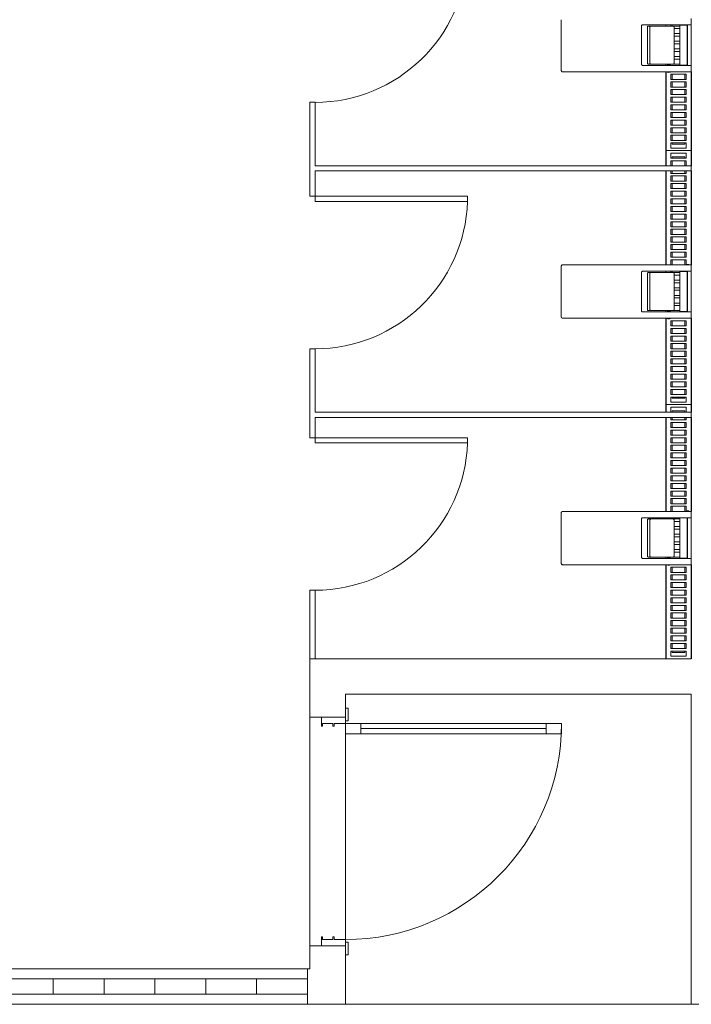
# Model space of a CAD drawing. Header units: millimetres. Extents: x 567 to 934, y -1 to 364.
# Tile 260 of 656: x 627.98 to 633.26, y 225.83 to 233.58. Entities that reach past the tile are written whole.
import ezdxf

# ---------------------------------------------------------------- set-up
doc = ezdxf.new("R2010")
doc.units = ezdxf.units.MM
doc.header["$MEASUREMENT"] = 0
doc.layers.add('ARQ FINA', color=8, linetype='Continuous')
doc.layers.add('TQ-Condutos', color=14, linetype='Continuous', lineweight=25)

msp = doc.modelspace()

# ---------------------------------------------------------------- linework, layer by layer
at = {"layer": 'ARQ FINA', "lineweight": 5}
for p, q in [((633.2594, 233.5408), (633.2594, 233.5908)), ((632.2355, 233.1808), (632.2355, 233.5808)), ((632.2368, 233.1808), (632.2368, 233.5808)), ((632.237, 233.5808), (632.237, 233.1808)), ((632.8675, 233.2308), (632.8675, 233.5308)), ((632.8775, 233.5408), (633.2373, 233.5408)), ((632.9144, 233.2408), (632.9144, 233.5208)), ((632.9426, 233.5308), (632.9232, 233.5308)), ((632.9338, 233.5208), (632.9338, 233.2408)), ((633.1162, 233.5308), (632.9426, 233.5308)), ((633.0594, 233.5308), (633.0594, 233.5408)), ((633.0594, 233.5408), (633.0594, 233.5308)), ((633.0994, 233.5308), (633.0994, 233.5408)), ((633.1095, 233.5308), (633.1095, 233.5408)), ((633.1694, 233.5308), (633.1162, 233.5308)), ((633.1249, 233.2408), (633.1249, 233.5208)), ((633.1249, 233.5108), (633.1694, 233.5108)), ((633.1694, 233.5408), (633.1694, 233.5388)), ((633.1694, 233.5388), (633.2284, 233.5388)), ((633.1694, 233.5388), (633.1694, 233.2228)), ((633.2284, 233.5388), (633.2284, 233.2228)), ((633.2294, 233.5408), (633.2294, 233.2208)), ((633.2373, 233.5408), (633.2594, 233.5408)), ((633.2594, 233.5408), (633.2594, 233.2208)), ((633.1694, 233.4708), (633.1249, 233.4708)), ((633.1249, 233.4508), (633.1694, 233.4508)), ((633.1694, 233.4108), (633.1249, 233.4108)), ((633.1249, 233.3908), (633.1694, 233.3908)), ((633.1694, 233.3508), (633.1249, 233.3508)), ((633.1249, 233.3308), (633.1694, 233.3308)), ((633.1694, 233.2908), (633.1249, 233.2908)), ((633.2373, 233.2208), (632.8775, 233.2208)), ((632.9232, 233.2308), (632.9426, 233.2308)), ((632.9426, 233.2308), (633.1162, 233.2308)), ((633.0594, 233.2208), (633.0594, 233.2308)), ((633.0594, 233.2308), (633.0594, 233.2208)), ((633.1694, 233.2308), (633.1162, 233.2308)), ((633.1249, 233.2708), (633.1694, 233.2708)), ((633.1694, 233.2228), (633.1694, 233.2208)), ((633.2284, 233.2228), (633.1694, 233.2228)), ((633.2594, 233.2208), (633.2373, 233.2208)), ((633.2594, 233.1708), (633.2594, 233.2208)), ((632.2455, 233.1708), (632.2468, 233.1708)), ((632.2468, 233.1708), (632.247, 233.1708)), ((633.2373, 233.1708), (632.247, 233.1708)), ((633.0594, 232.4308), (633.0594, 233.1708)), ((633.0994, 233.1108), (633.0994, 233.1508)), ((633.0994, 233.1508), (633.2194, 233.1508)), ((633.1095, 233.1108), (633.1095, 233.1508)), ((633.2095, 233.1508), (633.2095, 233.1108)), ((633.2194, 233.1508), (633.2194, 233.1108)), ((633.2373, 233.1708), (633.2594, 233.1708)), ((633.2194, 233.1108), (633.0994, 233.1108)), ((633.0994, 233.0508), (633.0994, 233.0908)), ((633.0994, 233.0908), (633.2194, 233.0908)), ((633.2194, 233.0508), (633.0994, 233.0508)), ((633.1095, 233.0508), (633.1095, 233.0908)), ((633.2095, 233.0908), (633.2095, 233.0508)), ((633.2194, 233.0908), (633.2194, 233.0508)), ((633.0994, 232.9908), (633.0994, 233.0308)), ((633.0994, 233.0308), (633.2194, 233.0308)), ((633.2194, 232.9908), (633.0994, 232.9908)), ((633.0994, 232.9308), (633.0994, 232.9708)), ((633.0994, 232.9708), (633.2194, 232.9708)), ((633.1095, 232.9908), (633.1095, 233.0308)), ((633.1095, 232.9308), (633.1095, 232.9708)), ((633.2095, 233.0308), (633.2095, 232.9908)), ((633.2095, 232.9708), (633.2095, 232.9308)), ((633.2194, 233.0308), (633.2194, 232.9908)), ((633.2194, 232.9708), (633.2194, 232.9308)), ((630.2594, 232.1908), (630.2594, 232.9308)), ((630.2994, 232.9308), (630.2594, 232.9308)), ((630.2994, 232.9308), (630.2994, 232.4308)), ((633.2194, 232.9308), (633.0994, 232.9308)), ((633.0994, 232.8708), (633.0994, 232.9108)), ((633.0994, 232.9108), (633.2194, 232.9108)), ((633.1095, 232.8708), (633.1095, 232.9108)), ((633.2095, 232.9108), (633.2095, 232.8708)), ((633.2194, 232.9108), (633.2194, 232.8708)), ((633.2194, 232.8708), (633.0994, 232.8708)), ((633.0994, 232.8108), (633.0994, 232.8508)), ((633.0994, 232.8508), (633.2194, 232.8508)), ((633.2194, 232.8108), (633.0994, 232.8108)), ((633.1095, 232.8108), (633.1095, 232.8508)), ((633.2095, 232.8508), (633.2095, 232.8108)), ((633.2194, 232.8508), (633.2194, 232.8108)), ((633.0994, 232.7508), (633.0994, 232.7908)), ((633.0994, 232.7908), (633.2194, 232.7908)), ((633.2194, 232.7508), (633.0994, 232.7508)), ((633.1095, 232.7508), (633.1095, 232.7908)), ((633.2095, 232.7908), (633.2095, 232.7508)), ((633.2194, 232.7908), (633.2194, 232.7508)), ((633.0994, 232.6908), (633.0994, 232.7308)), ((633.0994, 232.7308), (633.2194, 232.7308)), ((633.2194, 232.6908), (633.0994, 232.6908)), ((633.0994, 232.6308), (633.0994, 232.6708)), ((633.0994, 232.6708), (633.2194, 232.6708)), ((633.1095, 232.6908), (633.1095, 232.7308)), ((633.1095, 232.6308), (633.1095, 232.6708)), ((633.2095, 232.7308), (633.2095, 232.6908)), ((633.2095, 232.6708), (633.2095, 232.6308)), ((633.2194, 232.7308), (633.2194, 232.6908)), ((633.2194, 232.6708), (633.2194, 232.6308)), ((633.2194, 232.6308), (633.0994, 232.6308)), ((633.0994, 232.5708), (633.0994, 232.6108)), ((633.0994, 232.6108), (633.2194, 232.6108)), ((633.1095, 232.6008), (633.1095, 232.6108)), ((633.2095, 232.6008), (633.1095, 232.6008)), ((633.2095, 232.6108), (633.2095, 232.6008)), ((633.2194, 232.6108), (633.2194, 232.5708)), ((633.2594, 232.5508), (633.0594, 232.5508)), ((633.0594, 232.5508), (633.2594, 232.5508)), ((633.2194, 232.5708), (633.0994, 232.5708)), ((633.0994, 232.4908), (633.0994, 232.5308)), ((633.0994, 232.5308), (633.2194, 232.5308)), ((633.1095, 232.4908), (633.1095, 232.5008)), ((633.1095, 232.5008), (633.2095, 232.5008)), ((633.2095, 232.5008), (633.2095, 232.4908)), ((633.2194, 232.5308), (633.2194, 232.4908)), ((630.2994, 232.4308), (633.2594, 232.4308)), ((633.2194, 232.4908), (633.0994, 232.4908)), ((633.0994, 232.4308), (633.0994, 232.4708)), ((633.0994, 232.4708), (633.2194, 232.4708)), ((633.1095, 232.4308), (633.1095, 232.4708)), ((633.2095, 232.4708), (633.2095, 232.4308)), ((633.2194, 232.4708), (633.2194, 232.4308)), ((633.2594, 232.4308), (633.2594, 232.3908)), ((630.2994, 232.3908), (630.2994, 232.1908)), ((633.2594, 232.3908), (630.2994, 232.3908)), ((633.0594, 231.6508), (633.0594, 232.3908)), ((633.0994, 232.3708), (633.0994, 232.3908)), ((633.2194, 232.3708), (633.0994, 232.3708)), ((633.0994, 232.3108), (633.0994, 232.3508)), ((633.0994, 232.3508), (633.2194, 232.3508)), ((633.1095, 232.3708), (633.1095, 232.3908)), ((633.1095, 232.3108), (633.1095, 232.3508)), ((633.2095, 232.3908), (633.2095, 232.3708)), ((633.2095, 232.3508), (633.2095, 232.3108)), ((633.2194, 232.3908), (633.2194, 232.3708)), ((633.2194, 232.3508), (633.2194, 232.3108)), ((633.2194, 232.3108), (633.0994, 232.3108)), ((633.0994, 232.2508), (633.0994, 232.2908)), ((633.0994, 232.2908), (633.2194, 232.2908)), ((633.1095, 232.2508), (633.1095, 232.2908)), ((633.2095, 232.2908), (633.2095, 232.2508)), ((633.2194, 232.2908), (633.2194, 232.2508)), ((630.2594, 232.1908), (630.2994, 232.1908)), ((630.2994, 232.1908), (630.2994, 232.1508)), ((630.2994, 232.1908), (631.4994, 232.1908)), ((631.4994, 232.1908), (631.4994, 232.1508)), ((633.2194, 232.2508), (633.0994, 232.2508)), ((633.0994, 232.1908), (633.0994, 232.2308)), ((633.0994, 232.2308), (633.2194, 232.2308)), ((633.2194, 232.1908), (633.0994, 232.1908)), ((633.1095, 232.1908), (633.1095, 232.2308)), ((633.2095, 232.2308), (633.2095, 232.1908)), ((633.2194, 232.2308), (633.2194, 232.1908)), ((630.2994, 232.1508), (631.4994, 232.1508)), ((633.0994, 232.1308), (633.0994, 232.1708)), ((633.0994, 232.1708), (633.2194, 232.1708)), ((633.2194, 232.1308), (633.0994, 232.1308)), ((633.1095, 232.1308), (633.1095, 232.1708)), ((633.2095, 232.1708), (633.2095, 232.1308)), ((633.2194, 232.1708), (633.2194, 232.1308)), ((633.0994, 232.0708), (633.0994, 232.1108)), ((633.0994, 232.1108), (633.2194, 232.1108)), ((633.2194, 232.0708), (633.0994, 232.0708)), ((633.0994, 232.0108), (633.0994, 232.0508)), ((633.0994, 232.0508), (633.2194, 232.0508)), ((633.1095, 232.0708), (633.1095, 232.1108)), ((633.1095, 232.0108), (633.1095, 232.0508)), ((633.2095, 232.1108), (633.2095, 232.0708)), ((633.2095, 232.0508), (633.2095, 232.0108)), ((633.2194, 232.1108), (633.2194, 232.0708)), ((633.2194, 232.0508), (633.2194, 232.0108)), ((633.2194, 232.0108), (633.0994, 232.0108)), ((633.0994, 231.9508), (633.0994, 231.9908)), ((633.0994, 231.9908), (633.2194, 231.9908)), ((633.1095, 231.9508), (633.1095, 231.9908)), ((633.2095, 231.9908), (633.2095, 231.9508)), ((633.2194, 231.9908), (633.2194, 231.9508)), ((633.2194, 231.9508), (633.0994, 231.9508)), ((633.0994, 231.8908), (633.0994, 231.9308)), ((633.0994, 231.9308), (633.2194, 231.9308)), ((633.2194, 231.8908), (633.0994, 231.8908)), ((633.1095, 231.8908), (633.1095, 231.9308)), ((633.2095, 231.9308), (633.2095, 231.8908)), ((633.2194, 231.9308), (633.2194, 231.8908)), ((633.0994, 231.8308), (633.0994, 231.8708)), ((633.0994, 231.8708), (633.2194, 231.8708)), ((633.2194, 231.8308), (633.0994, 231.8308)), ((633.0994, 231.7708), (633.0994, 231.8108)), ((633.0994, 231.8108), (633.2194, 231.8108)), ((633.1095, 231.8308), (633.1095, 231.8708)), ((633.1095, 231.7708), (633.1095, 231.8108)), ((633.2095, 231.8708), (633.2095, 231.8308)), ((633.2095, 231.8108), (633.2095, 231.7708)), ((633.2194, 231.8708), (633.2194, 231.8308)), ((633.2194, 231.8108), (633.2194, 231.7708)), ((633.2194, 231.7708), (633.0994, 231.7708)), ((633.0994, 231.7108), (633.0994, 231.7508)), ((633.0994, 231.7508), (633.2194, 231.7508)), ((633.1095, 231.7108), (633.1095, 231.7508)), ((633.2095, 231.7508), (633.2095, 231.7108)), ((633.2194, 231.7508), (633.2194, 231.7108)), ((632.2468, 231.6508), (632.2455, 231.6508)), ((632.247, 231.6508), (632.2468, 231.6508)), ((632.247, 231.6508), (633.2373, 231.6508)), ((633.2194, 231.7108), (633.0994, 231.7108)), ((633.0994, 231.6508), (633.0994, 231.6908)), ((633.0994, 231.6908), (633.2194, 231.6908)), ((633.1095, 231.6508), (633.1095, 231.6908)), ((633.2095, 231.6908), (633.2095, 231.6508)), ((633.2194, 231.6908), (633.2194, 231.6508)), ((633.2401, 231.6538), (633.2265, 231.6538)), ((633.2594, 231.6508), (633.2373, 231.6508)), ((633.2401, 231.6509), (633.2401, 231.6538)), ((633.2594, 231.6008), (633.2594, 231.6508)), ((632.2355, 231.2408), (632.2355, 231.6408)), ((632.2368, 231.2408), (632.2368, 231.6408)), ((632.237, 231.6408), (632.237, 231.2408)), ((632.8675, 231.2908), (632.8675, 231.5908)), ((632.8775, 231.6008), (633.2373, 231.6008)), ((632.9144, 231.3008), (632.9144, 231.5808)), ((632.9426, 231.5908), (632.9232, 231.5908)), ((632.9338, 231.5808), (632.9338, 231.3008)), ((633.1162, 231.5908), (632.9426, 231.5908)), ((633.0594, 231.5908), (633.0594, 231.6008)), ((633.0594, 231.6008), (633.0594, 231.5908)), ((633.0994, 231.5908), (633.0994, 231.6008)), ((633.1095, 231.5908), (633.1095, 231.6008)), ((633.1694, 231.5908), (633.1162, 231.5908)), ((633.1249, 231.3008), (633.1249, 231.5808)), ((633.1249, 231.5708), (633.1694, 231.5708)), ((633.1694, 231.6008), (633.1694, 231.5988)), ((633.1694, 231.5988), (633.2284, 231.5988)), ((633.1694, 231.5988), (633.1694, 231.2828)), ((633.2284, 231.5988), (633.2284, 231.2828)), ((633.2294, 231.6008), (633.2294, 231.2808)), ((633.2373, 231.6008), (633.2594, 231.6008)), ((633.2594, 231.6008), (633.2594, 231.2808)), ((633.1694, 231.5308), (633.1249, 231.5308)), ((633.1249, 231.5108), (633.1694, 231.5108)), ((633.1694, 231.4708), (633.1249, 231.4708)), ((633.1249, 231.4508), (633.1694, 231.4508)), ((633.1694, 231.4108), (633.1249, 231.4108)), ((633.1249, 231.3908), (633.1694, 231.3908)), ((633.1694, 231.3508), (633.1249, 231.3508)), ((633.2373, 231.2808), (632.8775, 231.2808)), ((632.9232, 231.2908), (632.9426, 231.2908)), ((632.9426, 231.2908), (633.1162, 231.2908)), ((633.0594, 231.2808), (633.0594, 231.2908)), ((633.0594, 231.2908), (633.0594, 231.2808)), ((633.1694, 231.2908), (633.1162, 231.2908)), ((633.1249, 231.3308), (633.1694, 231.3308)), ((633.1694, 231.2828), (633.1694, 231.2808)), ((633.2284, 231.2828), (633.1694, 231.2828)), ((633.2594, 231.2808), (633.2373, 231.2808)), ((633.2594, 231.2308), (633.2594, 231.2808)), ((632.2455, 231.2308), (632.2468, 231.2308)), ((632.2468, 231.2308), (632.247, 231.2308)), ((633.2373, 231.2308), (632.247, 231.2308)), ((633.0594, 230.4908), (633.0594, 231.2308)), ((633.0994, 231.1708), (633.0994, 231.2108)), ((633.0994, 231.2108), (633.2194, 231.2108)), ((633.1095, 231.1708), (633.1095, 231.2108)), ((633.2095, 231.2108), (633.2095, 231.1708)), ((633.2194, 231.2108), (633.2194, 231.1708)), ((633.2373, 231.2308), (633.2594, 231.2308)), ((633.2194, 231.1708), (633.0994, 231.1708)), ((633.0994, 231.1108), (633.0994, 231.1508)), ((633.0994, 231.1508), (633.2194, 231.1508)), ((633.2194, 231.1108), (633.0994, 231.1108)), ((633.1095, 231.1108), (633.1095, 231.1508)), ((633.2095, 231.1508), (633.2095, 231.1108)), ((633.2194, 231.1508), (633.2194, 231.1108)), ((633.0994, 231.0508), (633.0994, 231.0908)), ((633.0994, 231.0908), (633.2194, 231.0908)), ((633.2194, 231.0508), (633.0994, 231.0508)), ((633.0994, 230.9908), (633.0994, 231.0308)), ((633.0994, 231.0308), (633.2194, 231.0308)), ((633.1095, 231.0508), (633.1095, 231.0908)), ((633.1095, 230.9908), (633.1095, 231.0308)), ((633.2095, 231.0908), (633.2095, 231.0508)), ((633.2095, 231.0308), (633.2095, 230.9908)), ((633.2194, 231.0908), (633.2194, 231.0508)), ((633.2194, 231.0308), (633.2194, 230.9908)), ((630.2594, 230.2908), (630.2594, 230.9908)), ((630.2994, 230.9908), (630.2594, 230.9908)), ((630.2994, 230.9908), (630.2994, 230.4908)), ((633.2194, 230.9908), (633.0994, 230.9908)), ((633.0994, 230.9308), (633.0994, 230.9708)), ((633.0994, 230.9708), (633.2194, 230.9708)), ((633.1095, 230.9308), (633.1095, 230.9708)), ((633.2095, 230.9708), (633.2095, 230.9308)), ((633.2194, 230.9708), (633.2194, 230.9308)), ((633.2194, 230.9308), (633.0994, 230.9308)), ((633.0994, 230.8708), (633.0994, 230.9108)), ((633.0994, 230.9108), (633.2194, 230.9108)), ((633.1095, 230.8708), (633.1095, 230.9108)), ((633.2095, 230.9108), (633.2095, 230.8708)), ((633.2194, 230.9108), (633.2194, 230.8708)), ((633.2194, 230.8708), (633.0994, 230.8708)), ((633.0994, 230.8108), (633.0994, 230.8508)), ((633.0994, 230.8508), (633.2194, 230.8508)), ((633.2194, 230.8108), (633.0994, 230.8108)), ((633.1095, 230.8108), (633.1095, 230.8508)), ((633.2095, 230.8508), (633.2095, 230.8108)), ((633.2194, 230.8508), (633.2194, 230.8108)), ((633.0994, 230.7508), (633.0994, 230.7908)), ((633.0994, 230.7908), (633.2194, 230.7908)), ((633.2194, 230.7508), (633.0994, 230.7508)), ((633.0994, 230.6908), (633.0994, 230.7308)), ((633.0994, 230.7308), (633.2194, 230.7308)), ((633.1095, 230.7508), (633.1095, 230.7908)), ((633.1095, 230.6908), (633.1095, 230.7308)), ((633.2095, 230.7908), (633.2095, 230.7508)), ((633.2095, 230.7308), (633.2095, 230.6908)), ((633.2194, 230.7908), (633.2194, 230.7508)), ((633.2194, 230.7308), (633.2194, 230.6908)), ((633.2194, 230.6908), (633.0994, 230.6908)), ((633.0994, 230.6308), (633.0994, 230.6708)), ((633.0994, 230.6708), (633.2194, 230.6708)), ((633.1095, 230.6308), (633.1095, 230.6708)), ((633.2095, 230.6708), (633.2095, 230.6308)), ((633.2194, 230.6708), (633.2194, 230.6308)), ((633.2194, 230.6308), (633.0994, 230.6308)), ((633.0994, 230.5708), (633.0994, 230.6108)), ((633.0994, 230.6108), (633.2194, 230.6108)), ((633.2194, 230.5708), (633.0994, 230.5708)), ((633.1095, 230.6008), (633.1095, 230.6108)), ((633.2095, 230.6008), (633.1095, 230.6008)), ((633.2095, 230.6108), (633.2095, 230.6008)), ((633.2194, 230.6108), (633.2194, 230.5708)), ((630.2994, 230.4908), (633.2594, 230.4908)), ((633.2594, 230.5508), (633.0594, 230.5508)), ((633.0594, 230.5508), (633.2594, 230.5508)), ((633.0994, 230.4908), (633.0994, 230.5308)), ((633.0994, 230.5308), (633.2194, 230.5308)), ((633.1095, 230.5008), (633.1095, 230.4908)), ((633.2095, 230.5008), (633.1095, 230.5008)), ((633.2095, 230.4908), (633.2095, 230.5008)), ((633.2194, 230.5308), (633.2194, 230.4908)), ((633.2594, 230.4908), (633.2594, 230.4508)), ((630.2994, 230.4508), (630.2994, 230.2908)), ((633.2594, 230.4508), (630.2994, 230.4508)), ((633.0594, 229.7108), (633.0594, 230.4508)), ((633.0994, 230.4308), (633.0994, 230.4508)), ((633.2194, 230.4308), (633.0994, 230.4308)), ((633.0994, 230.3708), (633.0994, 230.4108)), ((633.0994, 230.4108), (633.2194, 230.4108)), ((633.1095, 230.4508), (633.1095, 230.4308)), ((633.1095, 230.4108), (633.1095, 230.3708)), ((633.2095, 230.4308), (633.2095, 230.4508)), ((633.2095, 230.3708), (633.2095, 230.4108)), ((633.2194, 230.4508), (633.2194, 230.4308)), ((633.2194, 230.4108), (633.2194, 230.3708)), ((633.2194, 230.3708), (633.0994, 230.3708)), ((633.0994, 230.3108), (633.0994, 230.3508)), ((633.0994, 230.3508), (633.2194, 230.3508)), ((633.1095, 230.3508), (633.1095, 230.3108)), ((633.2095, 230.3108), (633.2095, 230.3508)), ((633.2194, 230.3508), (633.2194, 230.3108)), ((630.2594, 230.2908), (630.2994, 230.2908)), ((630.2994, 230.2908), (630.2994, 230.2508)), ((630.2994, 230.2908), (631.4994, 230.2908)), ((631.4994, 230.2908), (631.4994, 230.2508)), ((633.2194, 230.3108), (633.0994, 230.3108)), ((633.0994, 230.2508), (633.0994, 230.2908)), ((633.0994, 230.2908), (633.2194, 230.2908)), ((633.1095, 230.2908), (633.1095, 230.2508)), ((633.2095, 230.2508), (633.2095, 230.2908)), ((633.2194, 230.2908), (633.2194, 230.2508)), ((630.2994, 230.2508), (631.4994, 230.2508)), ((633.2194, 230.2508), (633.0994, 230.2508)), ((633.0994, 230.1908), (633.0994, 230.2308)), ((633.0994, 230.2308), (633.2194, 230.2308)), ((633.2194, 230.1908), (633.0994, 230.1908)), ((633.1095, 230.2308), (633.1095, 230.1908)), ((633.2095, 230.1908), (633.2095, 230.2308)), ((633.2194, 230.2308), (633.2194, 230.1908)), ((633.0994, 230.1308), (633.0994, 230.1708)), ((633.0994, 230.1708), (633.2194, 230.1708)), ((633.2194, 230.1308), (633.0994, 230.1308)), ((633.0994, 230.0708), (633.0994, 230.1108)), ((633.0994, 230.1108), (633.2194, 230.1108)), ((633.1095, 230.1708), (633.1095, 230.1308)), ((633.1095, 230.1108), (633.1095, 230.0708)), ((633.2095, 230.1308), (633.2095, 230.1708)), ((633.2095, 230.0708), (633.2095, 230.1108)), ((633.2194, 230.1708), (633.2194, 230.1308)), ((633.2194, 230.1108), (633.2194, 230.0708)), ((633.2194, 230.0708), (633.0994, 230.0708)), ((633.0994, 230.0108), (633.0994, 230.0508)), ((633.0994, 230.0508), (633.2194, 230.0508)), ((633.1095, 230.0508), (633.1095, 230.0108)), ((633.2095, 230.0108), (633.2095, 230.0508)), ((633.2194, 230.0508), (633.2194, 230.0108)), ((633.2194, 230.0108), (633.0994, 230.0108)), ((633.0994, 229.9508), (633.0994, 229.9908)), ((633.0994, 229.9908), (633.2194, 229.9908)), ((633.2194, 229.9508), (633.0994, 229.9508)), ((633.1095, 229.9908), (633.1095, 229.9508)), ((633.2095, 229.9508), (633.2095, 229.9908)), ((633.2194, 229.9908), (633.2194, 229.9508)), ((633.0994, 229.8908), (633.0994, 229.9308)), ((633.0994, 229.9308), (633.2194, 229.9308)), ((633.2194, 229.8908), (633.0994, 229.8908)), ((633.0994, 229.8308), (633.0994, 229.8708)), ((633.0994, 229.8708), (633.2194, 229.8708)), ((633.1095, 229.9308), (633.1095, 229.8908)), ((633.1095, 229.8708), (633.1095, 229.8308)), ((633.2095, 229.8908), (633.2095, 229.9308)), ((633.2095, 229.8308), (633.2095, 229.8708)), ((633.2194, 229.9308), (633.2194, 229.8908)), ((633.2194, 229.8708), (633.2194, 229.8308)), ((633.2194, 229.8308), (633.0994, 229.8308)), ((633.0994, 229.7708), (633.0994, 229.8108)), ((633.0994, 229.8108), (633.2194, 229.8108)), ((633.1095, 229.8108), (633.1095, 229.7708)), ((633.2095, 229.7708), (633.2095, 229.8108)), ((633.2194, 229.8108), (633.2194, 229.7708)), ((632.2468, 229.7108), (632.2455, 229.7108)), ((632.247, 229.7108), (632.2468, 229.7108)), ((632.247, 229.7108), (633.2373, 229.7108)), ((633.2194, 229.7708), (633.0994, 229.7708)), ((633.0994, 229.7108), (633.0994, 229.7508)), ((633.0994, 229.7508), (633.2194, 229.7508)), ((633.1095, 229.7508), (633.1095, 229.7108)), ((633.2095, 229.7108), (633.2095, 229.7508)), ((633.2194, 229.7508), (633.2194, 229.7108)), ((633.2401, 229.7138), (633.2265, 229.7138)), ((633.2594, 229.7108), (633.2373, 229.7108)), ((633.2401, 229.7109), (633.2401, 229.7138)), ((633.2594, 229.6608), (633.2594, 229.7108)), ((632.2355, 229.3008), (632.2355, 229.7008)), ((632.2368, 229.3008), (632.2368, 229.7008)), ((632.237, 229.7008), (632.237, 229.3008)), ((632.8675, 229.3508), (632.8675, 229.6508)), ((632.8775, 229.6608), (633.2373, 229.6608)), ((632.9144, 229.3608), (632.9144, 229.6408)), ((632.9426, 229.6508), (632.9232, 229.6508)), ((632.9338, 229.6408), (632.9338, 229.3608)), ((633.1162, 229.6508), (632.9426, 229.6508)), ((633.0594, 229.6508), (633.0594, 229.6608)), ((633.0594, 229.6608), (633.0594, 229.6508)), ((633.0994, 229.6508), (633.0994, 229.6608)), ((633.1095, 229.6608), (633.1095, 229.6508)), ((633.1694, 229.6508), (633.1162, 229.6508)), ((633.1249, 229.3608), (633.1249, 229.6408)), ((633.1694, 229.6608), (633.1694, 229.6588)), ((633.1694, 229.6588), (633.2284, 229.6588)), ((633.1694, 229.6588), (633.1694, 229.3428)), ((633.2284, 229.6588), (633.2284, 229.3428)), ((633.2294, 229.6608), (633.2294, 229.3408)), ((633.2373, 229.6608), (633.2594, 229.6608)), ((633.2594, 229.6608), (633.2594, 229.3408)), ((633.1249, 229.6308), (633.1694, 229.6308)), ((633.1694, 229.5908), (633.1249, 229.5908)), ((633.1249, 229.5708), (633.1694, 229.5708)), ((633.1694, 229.5308), (633.1249, 229.5308)), ((633.1249, 229.5108), (633.1694, 229.5108)), ((633.1694, 229.4708), (633.1249, 229.4708)), ((633.1249, 229.4508), (633.1694, 229.4508)), ((633.1694, 229.4108), (633.1249, 229.4108)), ((633.2373, 229.3408), (632.8775, 229.3408)), ((632.9232, 229.3508), (632.9426, 229.3508)), ((632.9426, 229.3508), (633.1162, 229.3508)), ((633.0594, 229.3408), (633.0594, 229.3508)), ((633.0594, 229.3508), (633.0594, 229.3408)), ((633.1694, 229.3508), (633.1162, 229.3508)), ((633.1249, 229.3908), (633.1694, 229.3908)), ((633.1694, 229.3428), (633.1694, 229.3408)), ((633.2284, 229.3428), (633.1694, 229.3428)), ((633.2594, 229.3408), (633.2373, 229.3408)), ((633.2594, 229.2908), (633.2594, 229.3408)), ((632.2455, 229.2908), (632.2468, 229.2908)), ((632.2468, 229.2908), (632.247, 229.2908)), ((633.2373, 229.2908), (632.247, 229.2908)), ((633.0594, 228.5508), (633.0594, 229.2908)), ((633.0994, 229.2308), (633.0994, 229.2708)), ((633.0994, 229.2708), (633.2194, 229.2708)), ((633.1095, 229.2708), (633.1095, 229.2308)), ((633.2095, 229.2308), (633.2095, 229.2708)), ((633.2194, 229.2708), (633.2194, 229.2308)), ((633.2373, 229.2908), (633.2594, 229.2908)), ((633.2194, 229.2308), (633.0994, 229.2308)), ((633.0994, 229.1708), (633.0994, 229.2108)), ((633.0994, 229.2108), (633.2194, 229.2108)), ((633.2194, 229.1708), (633.0994, 229.1708)), ((633.1095, 229.2108), (633.1095, 229.1708)), ((633.2095, 229.1708), (633.2095, 229.2108)), ((633.2194, 229.2108), (633.2194, 229.1708)), ((630.2594, 228.5508), (630.2594, 229.0908)), ((630.2994, 229.0908), (630.2594, 229.0908)), ((630.2994, 229.0908), (630.2994, 228.5508)), ((633.0994, 229.1108), (633.0994, 229.1508)), ((633.0994, 229.1508), (633.2194, 229.1508)), ((633.2194, 229.1108), (633.0994, 229.1108)), ((633.0994, 229.0508), (633.0994, 229.0908)), ((633.0994, 229.0908), (633.2194, 229.0908)), ((633.1095, 229.1508), (633.1095, 229.1108)), ((633.1095, 229.0908), (633.1095, 229.0508)), ((633.2095, 229.1108), (633.2095, 229.1508)), ((633.2095, 229.0508), (633.2095, 229.0908)), ((633.2194, 229.1508), (633.2194, 229.1108)), ((633.2194, 229.0908), (633.2194, 229.0508)), ((633.2194, 229.0508), (633.0994, 229.0508)), ((633.0994, 228.9908), (633.0994, 229.0308)), ((633.0994, 229.0308), (633.2194, 229.0308)), ((633.1095, 229.0308), (633.1095, 228.9908)), ((633.2095, 228.9908), (633.2095, 229.0308)), ((633.2194, 229.0308), (633.2194, 228.9908)), ((633.2194, 228.9908), (633.0994, 228.9908)), ((633.0994, 228.9308), (633.0994, 228.9708)), ((633.0994, 228.9708), (633.2194, 228.9708)), ((633.1095, 228.9708), (633.1095, 228.9308)), ((633.2095, 228.9308), (633.2095, 228.9708)), ((633.2194, 228.9708), (633.2194, 228.9308)), ((633.2194, 228.9308), (633.0994, 228.9308)), ((633.0994, 228.8708), (633.0994, 228.9108)), ((633.0994, 228.9108), (633.2194, 228.9108)), ((633.2194, 228.8708), (633.0994, 228.8708)), ((633.1095, 228.9108), (633.1095, 228.8708)), ((633.2095, 228.8708), (633.2095, 228.9108)), ((633.2194, 228.9108), (633.2194, 228.8708)), ((633.0994, 228.8108), (633.0994, 228.8508)), ((633.0994, 228.8508), (633.2194, 228.8508)), ((633.2194, 228.8108), (633.0994, 228.8108)), ((633.0994, 228.7508), (633.0994, 228.7908)), ((633.0994, 228.7908), (633.2194, 228.7908)), ((633.1095, 228.8508), (633.1095, 228.8108)), ((633.1095, 228.7908), (633.1095, 228.7508)), ((633.2095, 228.8108), (633.2095, 228.8508)), ((633.2095, 228.7508), (633.2095, 228.7908)), ((633.2194, 228.8508), (633.2194, 228.8108)), ((633.2194, 228.7908), (633.2194, 228.7508)), ((633.2194, 228.7508), (633.0994, 228.7508)), ((633.0994, 228.6908), (633.0994, 228.7308)), ((633.0994, 228.7308), (633.2194, 228.7308)), ((633.1095, 228.7308), (633.1095, 228.6908)), ((633.2095, 228.6908), (633.2095, 228.7308)), ((633.2194, 228.7308), (633.2194, 228.6908)), ((633.2194, 228.6908), (633.0994, 228.6908)), ((633.0994, 228.6308), (633.0994, 228.6708)), ((633.0994, 228.6708), (633.2194, 228.6708)), ((633.2194, 228.6308), (633.0994, 228.6308)), ((633.1095, 228.6708), (633.1095, 228.6308)), ((633.2095, 228.6308), (633.2095, 228.6708)), ((633.2194, 228.6708), (633.2194, 228.6308)), ((630.2594, 228.5508), (630.2594, 228.0908)), ((630.2594, 228.5508), (630.2994, 228.5508)), ((633.2594, 228.5508), (630.2994, 228.5508)), ((633.0994, 228.5708), (633.0994, 228.6108)), ((633.0994, 228.6108), (633.2194, 228.6108)), ((633.2194, 228.5708), (633.0994, 228.5708)), ((633.1095, 228.6108), (633.1095, 228.6008)), ((633.1095, 228.6008), (633.2095, 228.6008)), ((633.2095, 228.6008), (633.2095, 228.6108)), ((633.2194, 228.6108), (633.2194, 228.5708)), ((630.5394, 228.2708), (633.2594, 228.2708)), ((630.5394, 228.0908), (630.5394, 228.2708)), ((633.2594, 228.2708), (633.2594, 225.8308)), ((630.5594, 228.1608), (630.5394, 228.1608)), ((630.5594, 228.0608), (630.5594, 228.1608)), ((630.2594, 228.0908), (630.5394, 228.0908)), ((630.2594, 228.0908), (630.2594, 226.2908)), ((630.3494, 228.0908), (630.3494, 228.0208)), ((630.5394, 228.0408), (630.5394, 228.0908)), ((630.5394, 228.0908), (630.5394, 228.0608)), ((630.3494, 228.0208), (630.3594, 228.0208)), ((630.3594, 228.0208), (630.3594, 228.0408)), ((630.3594, 228.0408), (630.4394, 228.0408)), ((630.4394, 228.0408), (630.4394, 228.0208)), ((630.4394, 228.0208), (630.4494, 228.0208)), ((630.4494, 228.0208), (630.4494, 228.0408)), ((630.4494, 228.0408), (630.5394, 228.0408)), ((630.5394, 228.0608), (630.5594, 228.0608)), ((632.2394, 228.0408), (630.5394, 228.0408)), ((630.5394, 228.0408), (630.5394, 227.9608)), ((630.5394, 228.0408), (630.6594, 228.0408)), ((630.5394, 227.9608), (630.5394, 228.0408)), ((630.6594, 228.0408), (630.6594, 227.9608)), ((632.1194, 228.0408), (632.2394, 228.0408)), ((632.1194, 227.9608), (632.1194, 228.0408)), ((632.2394, 227.9608), (632.2394, 228.0408)), ((632.2394, 228.0408), (632.2394, 227.9608)), ((630.5394, 227.9608), (632.2394, 227.9608)), ((630.6594, 227.9608), (630.5394, 227.9608)), ((630.5394, 227.9608), (630.5394, 226.3408)), ((632.1194, 228.0008), (630.6594, 228.0008)), ((632.2394, 227.9608), (632.1194, 227.9608)), ((630.3594, 226.3608), (630.3494, 226.3608)), ((630.3494, 226.3608), (630.3494, 226.2908)), ((630.3594, 226.3408), (630.3594, 226.3608)), ((630.4394, 226.3408), (630.3594, 226.3408)), ((630.4494, 226.3608), (630.4394, 226.3608)), ((630.4394, 226.3608), (630.4394, 226.3408)), ((630.4494, 226.3408), (630.4494, 226.3608)), ((630.5394, 226.3408), (630.4494, 226.3408)), ((630.5394, 226.2908), (630.5394, 226.3408)), ((630.5394, 226.3208), (630.5394, 226.2908)), ((630.5594, 226.3208), (630.5394, 226.3208)), ((630.5594, 226.2208), (630.5594, 226.3208)), ((630.2594, 226.2908), (630.2594, 226.1108)), ((630.5394, 226.2908), (630.2594, 226.2908)), ((630.5394, 225.8308), (630.5394, 226.2908)), ((630.5394, 226.2208), (630.5594, 226.2208)), ((630.2594, 226.1108), (625.0194, 226.1108)), ((630.2394, 226.1108), (630.2394, 226.0308)), ((627.8394, 226.0308), (628.2394, 226.0308)), ((628.2394, 225.9108), (628.2394, 226.0308)), ((628.2394, 226.0308), (628.6394, 226.0308)), ((628.2394, 226.0308), (628.2394, 225.9108)), ((628.6394, 225.9108), (628.6394, 226.0308)), ((628.6394, 226.0308), (629.0394, 226.0308)), ((628.6394, 226.0308), (628.6394, 225.9108)), ((629.0394, 225.9108), (629.0394, 226.0308)), ((629.0394, 226.0308), (629.4394, 226.0308)), ((629.0394, 226.0308), (629.0394, 225.9108)), ((629.4394, 225.9108), (629.4394, 226.0308)), ((629.4394, 226.0308), (629.8394, 226.0308)), ((629.4394, 226.0308), (629.4394, 225.9108)), ((629.8394, 225.9108), (629.8394, 226.0308)), ((629.8394, 226.0308), (630.2394, 226.0308)), ((629.8394, 226.0308), (629.8394, 225.9108)), ((630.2394, 225.9108), (630.2394, 226.0308)), ((628.2394, 225.9108), (627.8394, 225.9108)), ((628.6394, 225.9108), (628.2394, 225.9108)), ((629.0394, 225.9108), (628.6394, 225.9108)), ((629.4394, 225.9108), (629.0394, 225.9108)), ((629.8394, 225.9108), (629.4394, 225.9108)), ((630.2394, 225.9108), (629.8394, 225.9108)), ((630.2394, 225.9108), (630.2394, 225.8308)), ((624.7394, 225.8308), (630.5394, 225.8308)), ((630.5394, 225.8308), (633.2594, 225.8308)), ((633.2594, 225.8308), (633.5394, 225.8308))]:
    msp.add_line(p, q, dxfattribs=at)
for points in [[(632.8675, 233.5308), (632.8677, 233.533), (632.8685, 233.5351), (632.8697, 233.537), (632.8713, 233.5386), (632.8732, 233.5398), (632.8753, 233.5405), (632.8775, 233.5408)], [(632.9144, 233.5208), (632.9146, 233.523), (632.9153, 233.5251), (632.9163, 233.527), (632.9177, 233.5286), (632.9194, 233.5298), (632.9212, 233.5305), (632.9232, 233.5308)], [(632.9426, 233.5308), (632.9406, 233.5305), (632.9388, 233.5298), (632.9371, 233.5286), (632.9357, 233.527), (632.9347, 233.5251), (632.934, 233.523), (632.9338, 233.5208)], [(633.1249, 233.5208), (633.1247, 233.523), (633.1241, 233.5251), (633.123, 233.527), (633.1216, 233.5286), (633.12, 233.5298), (633.1181, 233.5305), (633.1162, 233.5308)], [(632.8775, 233.2208), (632.8753, 233.221), (632.8732, 233.2217), (632.8713, 233.2229), (632.8697, 233.2245), (632.8685, 233.2264), (632.8677, 233.2285), (632.8675, 233.2308)], [(632.9232, 233.2308), (632.9212, 233.231), (632.9194, 233.2317), (632.9177, 233.2329), (632.9163, 233.2345), (632.9153, 233.2364), (632.9146, 233.2385), (632.9144, 233.2408)], [(632.9338, 233.2408), (632.934, 233.2385), (632.9347, 233.2364), (632.9357, 233.2345), (632.9371, 233.2329), (632.9388, 233.2317), (632.9406, 233.231), (632.9426, 233.2308)], [(633.1162, 233.2308), (633.1181, 233.231), (633.12, 233.2317), (633.1216, 233.2329), (633.123, 233.2345), (633.1241, 233.2364), (633.1247, 233.2385), (633.1249, 233.2408)], [(633.2244, 231.6514), (633.2251, 231.6527), (633.2264, 231.6538), (633.2275, 231.653)], [(632.8675, 231.5908), (632.8677, 231.593), (632.8685, 231.5951), (632.8697, 231.597), (632.8713, 231.5986), (632.8732, 231.5998), (632.8753, 231.6005), (632.8775, 231.6008)], [(632.9144, 231.5808), (632.9146, 231.583), (632.9153, 231.5851), (632.9163, 231.587), (632.9177, 231.5886), (632.9194, 231.5898), (632.9212, 231.5905), (632.9232, 231.5908)], [(632.9426, 231.5908), (632.9406, 231.5905), (632.9388, 231.5898), (632.9371, 231.5886), (632.9357, 231.587), (632.9347, 231.5851), (632.934, 231.583), (632.9338, 231.5808)], [(633.1249, 231.5808), (633.1247, 231.583), (633.1241, 231.5851), (633.123, 231.587), (633.1216, 231.5886), (633.12, 231.5898), (633.1181, 231.5905), (633.1162, 231.5908)], [(632.8775, 231.2808), (632.8753, 231.281), (632.8732, 231.2817), (632.8713, 231.2829), (632.8697, 231.2845), (632.8685, 231.2864), (632.8677, 231.2885), (632.8675, 231.2908)], [(632.9232, 231.2908), (632.9212, 231.291), (632.9194, 231.2917), (632.9177, 231.2929), (632.9163, 231.2945), (632.9153, 231.2964), (632.9146, 231.2985), (632.9144, 231.3008)], [(632.9338, 231.3008), (632.934, 231.2985), (632.9347, 231.2964), (632.9357, 231.2945), (632.9371, 231.2929), (632.9388, 231.2917), (632.9406, 231.291), (632.9426, 231.2908)], [(633.1162, 231.2908), (633.1181, 231.291), (633.12, 231.2917), (633.1216, 231.2929), (633.123, 231.2945), (633.1241, 231.2964), (633.1247, 231.2985), (633.1249, 231.3008)], [(633.2244, 229.7114), (633.2251, 229.7127), (633.2264, 229.7138), (633.2275, 229.713)], [(632.8675, 229.6508), (632.8677, 229.653), (632.8685, 229.6551), (632.8697, 229.657), (632.8713, 229.6586), (632.8732, 229.6598), (632.8753, 229.6605), (632.8775, 229.6608)], [(632.9144, 229.6408), (632.9146, 229.643), (632.9153, 229.6451), (632.9163, 229.647), (632.9177, 229.6486), (632.9194, 229.6498), (632.9212, 229.6505), (632.9232, 229.6508)], [(632.9426, 229.6508), (632.9406, 229.6505), (632.9388, 229.6498), (632.9371, 229.6486), (632.9357, 229.647), (632.9347, 229.6451), (632.934, 229.643), (632.9338, 229.6408)], [(633.1249, 229.6408), (633.1247, 229.643), (633.1241, 229.6451), (633.123, 229.647), (633.1216, 229.6486), (633.12, 229.6498), (633.1181, 229.6505), (633.1162, 229.6508)], [(632.8775, 229.3408), (632.8753, 229.341), (632.8732, 229.3417), (632.8713, 229.3429), (632.8697, 229.3445), (632.8685, 229.3464), (632.8677, 229.3485), (632.8675, 229.3508)], [(632.9232, 229.3508), (632.9212, 229.351), (632.9194, 229.3517), (632.9177, 229.3529), (632.9163, 229.3545), (632.9153, 229.3564), (632.9146, 229.3585), (632.9144, 229.3608)], [(632.9338, 229.3608), (632.934, 229.3585), (632.9347, 229.3564), (632.9357, 229.3545), (632.9371, 229.3529), (632.9388, 229.3517), (632.9406, 229.351), (632.9426, 229.3508)], [(633.1162, 229.3508), (633.1181, 229.351), (633.12, 229.3517), (633.1216, 229.3529), (633.123, 229.3545), (633.1241, 229.3564), (633.1247, 229.3585), (633.1249, 229.3608)]]:
    msp.add_lwpolyline(points, dxfattribs=at)
for centre, radius, start, end in [((630.2994, 234.1308), 1.2007, 270, 358.09085), ((633.0831, 233.1958), 0.03, 64.3934, 115.6066), ((633.0831, 233.1958), 0.03, 244.3934, 295.6066), ((630.2994, 232.1908), 1.2007, 270, 358.09085), ((633.0831, 231.2558), 0.03, 64.3934, 115.6066), ((633.0831, 231.2558), 0.03, 244.3934, 295.6066), ((630.2994, 230.2908), 1.2007, 270, 358.09085), ((633.0831, 229.3158), 0.03, 64.3934, 115.6066), ((633.0831, 229.3158), 0.03, 244.3934, 295.6066), ((630.5394, 228.0408), 1.7, 270, 0)]:
    msp.add_arc(centre, radius, start, end, dxfattribs=at)
for centre, major_axis, start_param, end_param in [((632.2455, 233.1808), (0, -0.01), 4.712389, 6.283185), ((632.2468, 233.1808), (0, 0.01), 1.570796, 2.879793), ((632.2468, 233.1808), (0, 0.01), 1.570796, 2.879793), ((632.247, 233.1808), (0, -0.01), 4.712389, 6.283192), ((632.2455, 231.6408), (0, 0.01), 0, 1.570796), ((632.2468, 231.6408), (0, 0.01), 0.2618, 1.570796), ((632.2468, 231.6408), (0, 0.01), 0.2618, 1.570796), ((632.247, 231.6408), (0, 0.01), 6.283178, 7.853981), ((632.2455, 231.2408), (0, -0.01), 4.712389, 6.283185), ((632.2468, 231.2408), (0, 0.01), 1.570796, 2.879793), ((632.2468, 231.2408), (0, 0.01), 1.570796, 2.879793), ((632.247, 231.2408), (0, -0.01), 4.712389, 6.283192), ((632.2455, 229.7008), (0, 0.01), 0, 1.570796), ((632.2468, 229.7008), (0, 0.01), 0.2618, 1.570796), ((632.2468, 229.7008), (0, 0.01), 0.2618, 1.570796), ((632.247, 229.7008), (0, 0.01), 6.283178, 7.853981), ((632.2455, 229.3008), (0, -0.01), 4.712389, 6.283185), ((632.2468, 229.3008), (0, 0.01), 1.570796, 2.879793), ((632.2468, 229.3008), (0, 0.01), 1.570796, 2.879793), ((632.247, 229.3008), (0, -0.01), 4.712389, 6.283192)]:
    msp.add_ellipse(centre, major_axis=major_axis, ratio=0.99939, start_param=start_param, end_param=end_param, dxfattribs=at)
at = {"layer": 'TQ-Condutos'}
for p, q in [((633.0594, 233.1708), (633.0594, 232.5508)), ((633.2594, 233.1708), (633.2594, 232.4308)), ((633.0594, 232.5508), (633.0594, 232.4308)), ((633.0594, 232.3908), (633.0594, 231.6508)), ((633.2594, 232.3908), (633.2594, 231.6508)), ((633.0594, 231.2308), (633.0594, 230.5508)), ((633.2594, 231.2308), (633.2594, 230.4908)), ((633.0594, 230.5508), (633.0594, 230.4908)), ((633.0594, 230.4508), (633.0594, 229.7108)), ((633.2594, 230.4508), (633.2594, 229.7108)), ((633.0594, 229.2908), (633.0594, 228.5508)), ((633.2594, 229.2908), (633.2594, 228.5508))]:
    msp.add_line(p, q, dxfattribs=at)

doc.saveas('drawing.dxf')
